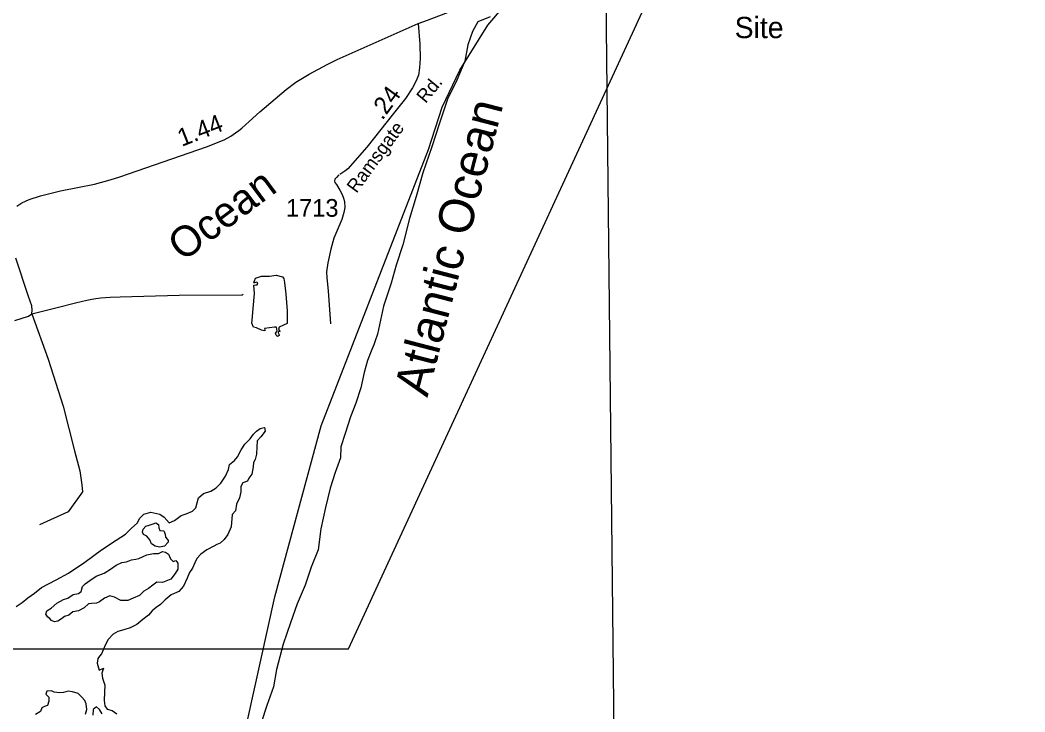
# Model space of a CAD drawing. Extents: x 2290055 to 2389491, y 66597 to 237875.
# Drawn here: x 2324371 to 2331474, y 76164 to 81050 of the extents above; entities that cross this region are included whole.
import ezdxf

# ---------------------------------------------------------------- set-up
doc = ezdxf.new("R2010")
doc.units = 0
for name, color, linetype in [('Exist Boundary Land Use Reservation Military US Department of Defense Label', 7, 'Continuous'), ('Exist Boundary Political CountyLine', 7, 'Continuous'), ('Exist Cultural Educational Facility Middle Label', 7, 'Continuous'), ('Exist Hydrographic Island Shore', 7, 'Continuous'), ('Exist Hydrographic Ocean Shore', 7, 'Continuous'), ('Exist Hydrographic Pond Under 1500 Sq Ft', 7, 'Continuous'), ('Exist Road Non-System Type 51', 7, 'Continuous'), ('Exist Road Primary US Attributed', 7, 'Continuous'), ('Exist Road Primary US Mileage Hundredths English Label', 7, 'Continuous'), ('Exist Road Secondary Mileage Hundredths English Label', 7, 'Continuous'), ('Exist Road Secondary Type 51 Attributed', 7, 'Continuous'), ('Exist Road Secondary Type 51 Label', 7, 'Continuous'), ('Exist Road Secondary Type 51 Number Label', 7, 'Continuous'), ('Map Preparation Inset Cut Line', 7, 'Continuous'), ('Map Preparation Longitude Latitude Lines', 7, 'Continuous')]:
    doc.layers.add(name, color=color, linetype=linetype)

msp = doc.modelspace()

# ---------------------------------------------------------------- linework, layer by layer
at = {"layer": 'Exist Boundary Political CountyLine'}
msp.add_lwpolyline([(2325835.3, 75452), (2326172, 76975.8), (2326499.8, 78183.4), (2327256.8, 80136.5), (2327355.1, 80434.7), (2327480.3, 80697.1), (2327677, 81013.2), (2327787.3, 81144.4), (2328001.8, 81242.8), (2328094.2, 81317.4), (2328287.9, 81708), (2328487.6, 82203), (2328577, 82367), (2328696.2, 82510.1), (2328851.1, 82629.4), (2329056.8, 82754.6), (2329140.2, 82948.5), (2329298.2, 83324.2), (2329521.7, 83807.2), (2329599.2, 84075.6), (2329780.9, 84734.6), (2330069.9, 85774.1), (2330486.3, 87434.7), (2331265, 90397.2)], dxfattribs=at)
at = {"layer": 'Exist Hydrographic Island Shore'}
for points in [[(2327694.2, 81073.1), (2327607.7, 81037), (2327568.5, 80969.3), (2327535.7, 80876.4), (2327513.6, 80760.3), (2327459.1, 80626.7), (2327392.8, 80490.7), (2327334.8, 80323), (2327281.1, 80154.6), (2327216.7, 79970.9), (2327171, 79803.2), (2327123, 79648.6), (2327076.8, 79462.2), (2327030.1, 79319.9), (2326994.2, 79191.4), (2326939.7, 79028.8), (2326896.6, 78832.2), (2326880, 78785.1), (2326870.3, 78755.7), (2326858, 78722.5), (2326826.1, 78645.6), (2326802.5, 78561.5), (2326780.5, 78452.7), (2326744, 78345.3), (2326705.9, 78246.7), (2326668.2, 78130.6), (2326639, 78036.3), (2326635.2, 77957.2), (2326598.7, 77854.2), (2326563.6, 77743.9), (2326530, 77606.1), (2326497.8, 77457.3), (2326477.3, 77307.1), (2326427.4, 77185.3), (2326386, 77057.6), (2326328.4, 76927.1), (2326281.8, 76792.1), (2326230.6, 76642.7), (2326182.2, 76462.1), (2326161.7, 76340.2), (2326114.3, 76209.6), (2326076.6, 76092.8)], [(2324342.5, 76908.3), (2324385.3, 76937.3), (2324425.3, 76968.4), (2324473.3, 77002.4), (2324522.7, 77041.5), (2324625, 77096.5), (2324712.2, 77142.8), (2324828.4, 77221), (2324945.5, 77307.1), (2325050.3, 77377.3), (2325116.9, 77417.8), (2325158.6, 77461.3), (2325199.2, 77496.1), (2325218.2, 77530.9), (2325245.9, 77559.1), (2325295.3, 77575), (2325359.7, 77560.4), (2325390.3, 77539.3), (2325424.9, 77500), (2325462.7, 77515.2), (2325510.6, 77550.7), (2325545.1, 77562.9), (2325589.2, 77581.7), (2325612.6, 77604.2), (2325622, 77641.2), (2325630.8, 77674.5), (2325666.9, 77705), (2325718, 77722.3), (2325757.3, 77745.4), (2325789.3, 77778.8), (2325822.7, 77828.1), (2325843.7, 77875.9), (2325850.4, 77910), (2325886.1, 77938.3), (2325907.2, 77965.8), (2325934.7, 78013.7), (2325960.3, 78054.3), (2325997.4, 78091.9), (2326020.8, 78126), (2326042.6, 78146.3), (2326068, 78165.8), (2326096.5, 78172.7)], [(2326096.5, 78172.7), (2326097.7, 78173), (2326102.8, 78145.5), (2326072.3, 78106.3), (2326046.7, 78078.8), (2326043.8, 78036), (2326041.5, 77983), (2326032.1, 77946.7), (2326019.6, 77925), (2326017.9, 77894.5), (2326009.3, 77843.7), (2325987.6, 77814.7), (2325977.3, 77792.2), (2325944.5, 77781.4), (2325932.2, 77754.5), (2325930.6, 77716.8), (2325922.6, 77676.2), (2325901.5, 77630.5), (2325893.5, 77583.3), (2325869.9, 77557.2), (2325864, 77470.1), (2325840, 77417.2), (2325813.3, 77381), (2325784.8, 77356.3), (2325762.7, 77345)], [(2325357.3, 77325.9), (2325326.7, 77334), (2325299.2, 77351.4), (2325289, 77378.3), (2325267.5, 77404.5), (2325242.6, 77416.2), (2325236.9, 77432.1), (2325241.2, 77453.9), (2325258.8, 77474.2), (2325283.4, 77483.6), (2325310.9, 77493), (2325331.4, 77498), (2325350.3, 77486.4), (2325350.9, 77463.1), (2325357.5, 77445.7), (2325388, 77441.3), (2325396.4, 77418), (2325399.5, 77397.7), (2325412.4, 77381.7), (2325416.7, 77373), (2325416.7, 77361.4), (2325392.7, 77334.6), (2325357.3, 77325.9)], [(2324615, 76799.6), (2324592, 76809.8), (2324577.5, 76824.4), (2324568, 76833.1), (2324552.6, 76853.5), (2324560.8, 76876.7), (2324589.3, 76897), (2324629.9, 76931.7), (2324676.9, 76956.3), (2324709.1, 76967.1), (2324745.6, 76991.7), (2324783.9, 76998.9), (2324802, 77014.9), (2324811, 77049.7), (2324829.7, 77067.1), (2324863.9, 77091.7), (2324907.6, 77121.4), (2324965, 77143.8), (2325010.7, 77171.3), (2325049.9, 77200.2), (2325090.5, 77218.3), (2325122.5, 77224), (2325159, 77238.5), (2325189.5, 77242.8), (2325209.8, 77247.8), (2325267.7, 77273.8), (2325315, 77282.5), (2325350.1, 77283.1), (2325377.6, 77295.4), (2325399.3, 77291), (2325419.4, 77276.5), (2325434, 77244.5), (2325452, 77226.3), (2325471.1, 77232.1), (2325485.4, 77213.2), (2325485.4, 77172.5), (2325467.2, 77140.6), (2325436.4, 77100), (2325377, 77077.7), (2325338.4, 77079.2), (2325310.3, 77059.6), (2325278.3, 77034.3), (2325246.3, 77015.5), (2325215.8, 76986.5), (2325170.7, 76967), (2325132.3, 76949.6), (2325082.9, 76951.2), (2325038, 76973.8), (2325006, 76982.5), (2324968.3, 76965.9), (2324932.4, 76940.6), (2324910, 76931.2), (2324875.2, 76928.4), (2324855.1, 76926.2), (2324824.5, 76898.7), (2324784.6, 76877), (2324743.8, 76869.1), (2324714.8, 76847.4), (2324684.3, 76836.5), (2324662.6, 76820.6), (2324638.6, 76803.2), (2324615, 76799.6)], [(2325762.7, 77345), (2325741.3, 77333.9), (2325690.3, 77307.2), (2325647.4, 77278.2), (2325619.7, 77246.3), (2325605.2, 77215.9), (2325589.2, 77179.6), (2325568.7, 77149.2), (2325552.7, 77107.1), (2325526.4, 77052), (2325492.4, 77014.3), (2325439.3, 76989.7), (2325395.8, 76955.7), (2325363.8, 76922.4), (2325331.8, 76899.9), (2325304, 76876.7), (2325279.6, 76847.7), (2325237.9, 76815.9), (2325195.7, 76779.7), (2325148.5, 76757.3), (2325104.2, 76743.6), (2325062, 76731.3), (2325029.6, 76713.2), (2324993.7, 76674.1), (2324971.2, 76634.9), (2324959.5, 76605.9), (2324946.5, 76573.3), (2324932, 76556.6), (2324919.5, 76541.4), (2324914.6, 76508.7), (2324930.1, 76457.9), (2324959.3, 76472.4), (2324947.6, 76437.5), (2324952.5, 76401.2), (2324969.9, 76353.3), (2324968.5, 76304), (2324965.4, 76243), (2324970.9, 76206.7), (2324986.9, 76183.4), (2325022.4, 76173.9), (2325054.4, 76150.6)], [(2324833.8, 76147.4), (2324843.2, 76179.3), (2324838.3, 76219.3), (2324829.1, 76244), (2324805.7, 76270.9), (2324781.1, 76292.7), (2324740.5, 76305.8), (2324709.9, 76308.8), (2324677.9, 76299.4), (2324649, 76298.7), (2324612.7, 76301.7), (2324593.2, 76313.4), (2324559, 76310.5), (2324553.3, 76288), (2324574.2, 76267), (2324573.6, 76238.6), (2324565.6, 76208.2), (2324544.2, 76201.7), (2324523.9, 76191.6), (2324515.9, 76166.2), (2324479, 76145.9)], [(2324950.6, 76150.8), (2324933.2, 76179.9), (2324911.5, 76200.3), (2324887.1, 76181.4), (2324885.4, 76139.3)]]:
    msp.add_lwpolyline(points, dxfattribs=at)
at = {"layer": 'Exist Hydrographic Pond Under 1500 Sq Ft'}
for points in [[(2326035.3, 79226.8), (2326076.4, 79241.3), (2326134.6, 79241.3), (2326180.8, 79247.7), (2326225.3, 79236.5), (2326235.6, 79223.6), (2326239, 79196.3), (2326249.3, 79114.5), (2326257.8, 78995.7), (2326257.8, 78931.5), (2326257.8, 78905.8), (2326233.9, 78894.5), (2326201.3, 78881.7), (2326197.9, 78864), (2326208.2, 78851.2), (2326197.9, 78851.2), (2326194.5, 78840), (2326201.3, 78827.1), (2326201.3, 78822.3), (2326194.5, 78817.5), (2326191.1, 78814.3), (2326180.8, 78825.5), (2326177.4, 78838.4), (2326187.6, 78852.8), (2326182.5, 78880.1), (2326168.8, 78880.1), (2326098.6, 78872.1), (2326102, 78862.4), (2326102, 78856), (2326078.1, 78860.8), (2326042.1, 78876.9), (2326021.6, 78881.7), (2326007.9, 78909), (2326011.3, 78929.9), (2326018.2, 79013.3)], [(2326018.2, 79013.3), (2326026.7, 79119.3), (2326023.3, 79177.1), (2326037, 79180.3), (2326047.3, 79180.3), (2326050.7, 79193.1), (2326042.1, 79197.9), (2326028.4, 79194.7), (2326023.3, 79194.7), (2326026.7, 79209.2), (2326035.3, 79226.8)]]:
    msp.add_lwpolyline(points, dxfattribs=at)
at = {"layer": 'Exist Road Non-System Type 51'}
for points in [[(2326623.8, 79957.3), (2326608.5, 79937.7), (2326596.9, 79925.4), (2326593.1, 79913.4), (2326595.1, 79903.3), (2326607.5, 79889.7), (2326631.5, 79847.7), (2326648.7, 79818.1), (2326657.3, 79792.6), (2326664.1, 79767.9), (2326665.8, 79725.6), (2326659, 79690.5), (2326644.1, 79642.4), (2326624.8, 79591.7), (2326588.3, 79509.2), (2326567.7, 79432.9), (2326545.6, 79336.5), (2326537.7, 79271.2), (2326539.3, 79229.3), (2326549.1, 79138.4), (2326565.2, 78904.7)], [(2324452.9, 78975), (2324633.4, 79020.3), (2324763.4, 79053.3), (2324841.4, 79071.8), (2324877.2, 79078.5), (2324905.6, 79084.5), (2324941.5, 79088.9), (2324973.6, 79091.5), (2325007.6, 79093.8), (2325077.5, 79094.6), (2325495.7, 79108.1), (2325941.7, 79109.2), (2325947.8, 79113.7)], [(2324452.9, 78975), (2324569.9, 78656.1), (2324674.3, 78323.8), (2324756.3, 78006.7), (2324792, 77867.3), (2324807.1, 77767.4), (2324812.1, 77716.8), (2324711.3, 77576.2), (2324508.4, 77485.5)]]:
    msp.add_lwpolyline(points, dxfattribs=at)
at = {"layer": 'Exist Road Primary US Attributed'}
for points in [[(2327185.6, 81026.8), (2327250.6, 81050.1), (2327330.2, 81080.3), (2327449.2, 81124.2), (2327524.3, 81154.4), (2327581.9, 81180.1), (2327616.7, 81196.6)], [(2324347.1, 79736.5), (2324381.9, 79758.7), (2324434, 79781.9), (2324516, 79807.9), (2324655.9, 79842.9), (2324895.7, 79891.4), (2325008, 79922.6), (2325075.1, 79943.5), (2325688.5, 80155.5), (2325813.3, 80204.2), (2325859.6, 80231.1), (2325893.4, 80253), (2325917.3, 80269), (2325937.2, 80286.9), (2325989.3, 80334.1), (2326066.6, 80402.6), (2326251.8, 80558.9), (2326319.8, 80612.5), (2326413.9, 80669), (2326540.6, 80736.8), (2326612.2, 80771.8), (2327185.6, 81026.8)], [(2324333.5, 78929.2), (2324431, 78959), (2324452.9, 78975), (2324456.9, 79000.8), (2324454.9, 79030.7), (2324431, 79098.4), (2324340.4, 79368.7)]]:
    msp.add_lwpolyline(points, dxfattribs=at)
at = {"layer": 'Exist Road Secondary Type 51 Attributed'}
msp.add_lwpolyline([(2327185.6, 81026.8), (2327196.1, 80879.5), (2327199, 80778.2), (2327194.6, 80713), (2327187.4, 80661.7), (2327168.6, 80616.9), (2327144, 80572), (2327094.8, 80496.7), (2327009.4, 80389.5), (2326821.2, 80152.1), (2326686.6, 80000), (2326666.3, 79982.6), (2326630.1, 79959.6)], dxfattribs=at)
at = {"layer": 'Map Preparation Inset Cut Line'}
msp.add_lwpolyline([(2327293.1, 115381.1), (2326421, 108601.1), (2323940.9, 84753.9), (2319662, 79548.4), (2319961.8, 76608.6), (2326693.5, 76608.6), (2329528, 82750.7), (2336452.5, 105360.7), (2339748.2, 115381.1)], close=True, dxfattribs=at)
at = {"layer": 'Map Preparation Longitude Latitude Lines'}
msp.add_line((2328632.5, 70256.5), (2328486, 83673.2), dxfattribs=at)

# ---------------------------------------------------------------- texts
at = {"layer": 'Exist Boundary Land Use Reservation Military US Department of Defense Label'}
msp.add_text('Ocean', height=215, rotation=36.66755, dxfattribs=at).set_placement((2325519.7, 79339.1))
at = {"layer": 'Exist Cultural Educational Facility Middle Label'}
msp.add_text('Site', height=150, dxfattribs=at).set_placement((2329422.1, 80922.5))
at = {"layer": 'Exist Hydrographic Ocean Shore'}
msp.add_text('Atlantic Ocean', height=246.062, rotation=75.45211, dxfattribs=at).set_placement((2327250.3, 78380.4))
at = {"layer": 'Exist Road Primary US Mileage Hundredths English Label'}
msp.add_text('1.44', height=125, rotation=21.30979, dxfattribs=at).set_placement((2325513.5, 80154.3))
at = {"layer": 'Exist Road Secondary Mileage Hundredths English Label'}
msp.add_text('.24', height=125, rotation=53.71379, dxfattribs=at).set_placement((2326931.8, 80337.7))
at = {"layer": 'Exist Road Secondary Type 51 Label'}
for s, rotation, p in [('Rd.', 50.6172, (2327237.5, 80457.1)), ('Ramsgate', 53.71379, (2326748.9, 79822))]:
    msp.add_text(s, height=95, rotation=rotation, dxfattribs=at).set_placement(p)
at = {"layer": 'Exist Road Secondary Type 51 Number Label'}
msp.add_text('1713', height=125, dxfattribs=at).set_placement((2326249.9, 79660.9))

doc.saveas('drawing.dxf')
